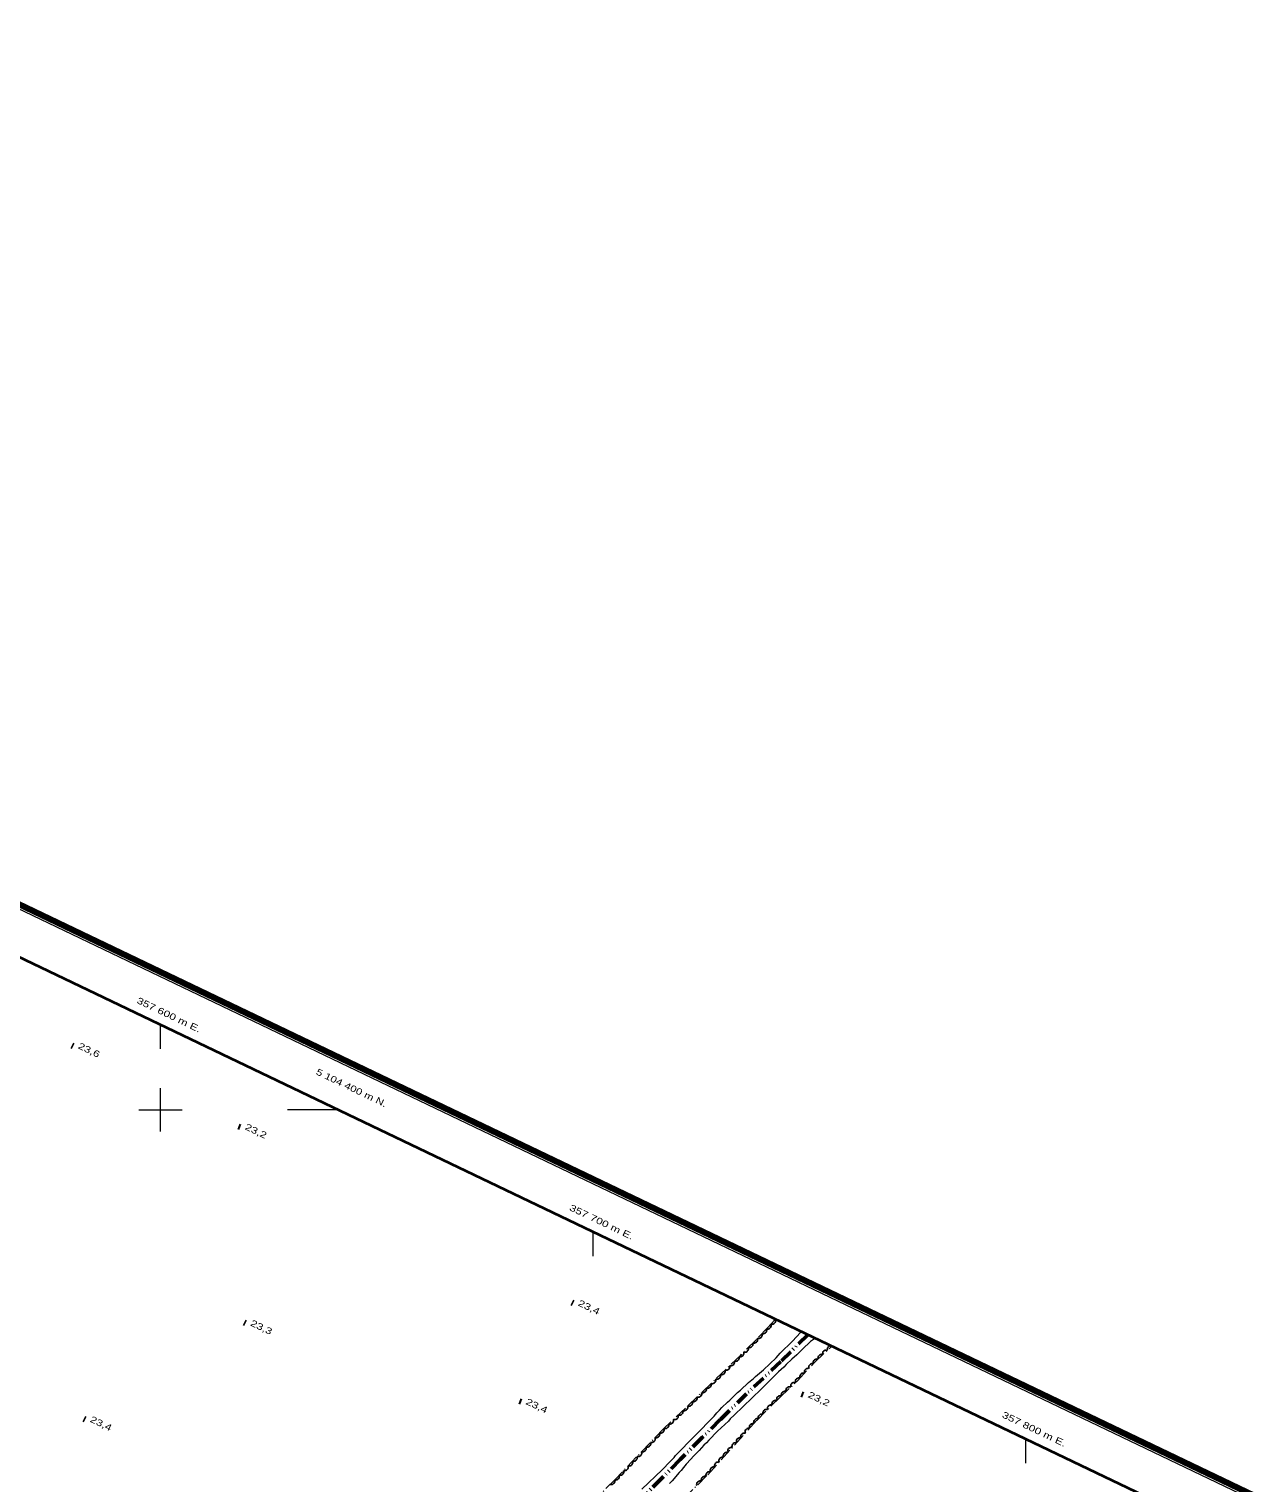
# Model space of a CAD drawing. Extents: x 356765 to 358572, y 5103174 to 5104650.
# Drawn here: x 357569.6 to 357853, y 5104313.8 to 5104649.7 of the extents above; entities that cross this region are included whole.
import ezdxf
from ezdxf.enums import TextEntityAlignment as Align

# ---------------------------------------------------------------- set-up
doc = ezdxf.new("R2010")
doc.units = 0
doc.header["$LTSCALE"] = 0.6
doc.linetypes.add('DASH_DOUBLE_DOT', pattern=[9.2, 5, -1.2, 0.3, -1.2, 0.3, -1.2])
doc.linetypes.add('DOT_DASHED', pattern=[7.7, 5, -1.2, 0.3, -1.2])
for name, color, linetype, lineweight in [('2', 7, 'Continuous', 13), ('3', 7, 'Continuous', 140), ('4', 7, 'Continuous', 90), ('44', 7, 'Continuous', 25), ('60', 7, 'Continuous', 13), ('61', 7, 'Continuous', 13)]:
    doc.layers.add(name, color=color, linetype=linetype, lineweight=lineweight)

msp = doc.modelspace()

# ---------------------------------------------------------------- linework, layer by layer
at = {"layer": '2'}
for points in [[(357751.06, 5104347.04), (357750.94, 5104346.93), (357750.26, 5104346.42), (357748.41, 5104344.7), (357747.08, 5104343.37), (357745.92, 5104342.35), (357744.63, 5104341.1), (357744.1, 5104340.5), (357742.82, 5104339.44), (357738.83, 5104335.47), (357732.59, 5104329.4), (357731.63, 5104328.56), (357731.26, 5104328.07), (357728.77, 5104325.72), (357726.71, 5104323.62), (357726.19, 5104323.03), (357725.58, 5104322.48), (357724.53, 5104321.3), (357723.2, 5104319.97), (357722.59, 5104319.23), (357721.46, 5104318.09), (357720.85, 5104317.35), (357720.36, 5104316.64), (357719.91, 5104316.2), (357718.25, 5104314.28), (357717.61, 5104313.65)], [(357719.06, 5104320.11), (357727.97, 5104329.21), (357728.58, 5104329.95), (357729.23, 5104330.58), (357729.75, 5104331.17), (357731.04, 5104332.42), (357731.6, 5104332.9), (357733.37, 5104334.66), (357734.05, 5104335.17), (357735.94, 5104336.97), (357737.06, 5104337.92), (357737.51, 5104338.37), (357739.35, 5104339.9), (357742.28, 5104342.69), (357743.25, 5104343.73), (357746.07, 5104346.49), (357747.95, 5104348.53)], [(357711.28, 5104312.35), (357715.94, 5104316.83), (357717.8, 5104318.75), (357718.2, 5104319.11), (357718.69, 5104319.63), (357719.06, 5104320.11)]]:
    msp.add_lwpolyline(points, dxfattribs=at)
at = {"layer": '3'}
for p, q in [((357579.47, 5104414.87), (357579.83, 5104414.7)), ((357618.05, 5104396.16), (357618.41, 5104395.99)), ((357695.03, 5104355.45), (357695.39, 5104355.28)), ((357619.31, 5104350.83), (357619.67, 5104350.66)), ((357682.96, 5104332.67), (357683.32, 5104332.5)), ((357748.18, 5104334.27), (357748.54, 5104334.1)), ((357582.24, 5104328.59), (357582.6, 5104328.42))]:
    msp.add_line(p, q, dxfattribs=at)
at = {"layer": '4', "linetype": 'DASH_DOUBLE_DOT', "lineweight": 53}
msp.add_lwpolyline([(357749.59, 5104347.99), (357743.36, 5104341.79), (357735.47, 5104334.37), (357729.39, 5104328.4), (357725.2, 5104324.24), (357720.12, 5104319.2), (357715.96, 5104314.92), (357711.81, 5104310.84)], dxfattribs=at)
at = {"layer": '44', "linetype": 'DOT_DASHED'}
for points in [[(357742.1, 5104351.55), (357740.32, 5104349.58), (357737.58, 5104346.78), (357734.04, 5104343.25), (357721.34, 5104331.06), (357716.36, 5104326.37), (357705.07, 5104314.58), (357698.79, 5104308.26)], [(357737.8, 5104328.21), (357743.12, 5104333.51), (357747.29, 5104337.47), (357751.17, 5104341.6), (357755.1, 5104345.33)], [(357717.62, 5104306.84), (357726.47, 5104315.66), (357737.8, 5104328.21)]]:
    msp.add_lwpolyline(points, dxfattribs=at)
at = {"layer": '44'}
for points in [[(357740.08, 5104349.33), (357740.12, 5104349.13), (357740.1, 5104348.93), (357740.06, 5104348.77), (357739.98, 5104348.61), (357739.86, 5104348.47), (357739.71, 5104348.36), (357739.56, 5104348.28), (357739.39, 5104348.24), (357739.21, 5104348.23), (357739.03, 5104348.26)], [(357741.09, 5104350.44), (357741.14, 5104350.23), (357741.13, 5104350.03), (357741.1, 5104349.87), (357741.02, 5104349.71), (357740.91, 5104349.57), (357740.76, 5104349.45), (357740.62, 5104349.36), (357740.45, 5104349.32), (357740.27, 5104349.3), (357740.09, 5104349.32)], [(357742.1, 5104351.55), (357742.15, 5104351.35), (357742.14, 5104351.14), (357742.11, 5104350.98), (357742.03, 5104350.83), (357741.92, 5104350.68), (357741.77, 5104350.56), (357741.63, 5104350.47), (357741.46, 5104350.43), (357741.27, 5104350.41), (357741.09, 5104350.44)], [(357736.92, 5104346.13), (357736.96, 5104345.92), (357736.94, 5104345.72), (357736.9, 5104345.56), (357736.81, 5104345.41), (357736.69, 5104345.26), (357736.54, 5104345.15), (357736.4, 5104345.07), (357736.22, 5104345.04), (357736.04, 5104345.03), (357735.86, 5104345.07)], [(357737.99, 5104347.18), (357738.02, 5104346.98), (357738, 5104346.78), (357737.96, 5104346.62), (357737.88, 5104346.46), (357737.76, 5104346.32), (357737.6, 5104346.21), (357737.46, 5104346.13), (357737.29, 5104346.1), (357737.1, 5104346.09), (357736.92, 5104346.13)], [(357739.03, 5104348.26), (357739.07, 5104348.06), (357739.05, 5104347.85), (357739.02, 5104347.69), (357738.93, 5104347.54), (357738.81, 5104347.4), (357738.66, 5104347.29), (357738.51, 5104347.2), (357738.34, 5104347.17), (357738.16, 5104347.16), (357737.98, 5104347.19)], [(357754.15, 5104344.43), (357754.12, 5104344.64), (357754.15, 5104344.84), (357754.19, 5104345), (357754.28, 5104345.15), (357754.41, 5104345.29), (357754.56, 5104345.39), (357754.71, 5104345.47), (357754.88, 5104345.5), (357755.07, 5104345.5), (357755.24, 5104345.47)], [(357733.73, 5104342.95), (357733.77, 5104342.75), (357733.74, 5104342.55), (357733.7, 5104342.39), (357733.61, 5104342.24), (357733.49, 5104342.1), (357733.33, 5104341.99), (357733.18, 5104341.91), (357733.01, 5104341.88), (357732.83, 5104341.88), (357732.65, 5104341.91)], [(357734.8, 5104344.01), (357734.84, 5104343.8), (357734.82, 5104343.6), (357734.78, 5104343.44), (357734.69, 5104343.29), (357734.57, 5104343.15), (357734.41, 5104343.04), (357734.27, 5104342.96), (357734.1, 5104342.92), (357733.91, 5104342.91), (357733.74, 5104342.95)], [(357735.86, 5104345.07), (357735.9, 5104344.86), (357735.88, 5104344.66), (357735.84, 5104344.5), (357735.75, 5104344.35), (357735.63, 5104344.21), (357735.48, 5104344.09), (357735.33, 5104344.01), (357735.16, 5104343.98), (357734.98, 5104343.97), (357734.8, 5104344.01)], [(357750.89, 5104341.34), (357750.86, 5104341.54), (357750.88, 5104341.74), (357750.93, 5104341.9), (357751.02, 5104342.05), (357751.14, 5104342.19), (357751.3, 5104342.3), (357751.44, 5104342.37), (357751.62, 5104342.4), (357751.8, 5104342.41), (357751.98, 5104342.37)], [(357751.98, 5104342.37), (357751.94, 5104342.57), (357751.97, 5104342.78), (357752.01, 5104342.93), (357752.11, 5104343.08), (357752.23, 5104343.22), (357752.39, 5104343.33), (357752.53, 5104343.41), (357752.71, 5104343.44), (357752.89, 5104343.44), (357753.07, 5104343.4)], [(357753.07, 5104343.4), (357753.03, 5104343.61), (357753.06, 5104343.81), (357753.1, 5104343.97), (357753.19, 5104344.12), (357753.32, 5104344.26), (357753.48, 5104344.36), (357753.62, 5104344.44), (357753.79, 5104344.47), (357753.98, 5104344.47), (357754.15, 5104344.43)], [(357729.4, 5104338.8), (357729.44, 5104338.59), (357729.41, 5104338.39), (357729.37, 5104338.23), (357729.28, 5104338.08), (357729.16, 5104337.94), (357729, 5104337.83), (357728.85, 5104337.76), (357728.68, 5104337.73), (357728.5, 5104337.72), (357728.32, 5104337.76)], [(357730.48, 5104339.84), (357730.52, 5104339.63), (357730.49, 5104339.43), (357730.45, 5104339.27), (357730.36, 5104339.12), (357730.24, 5104338.98), (357730.08, 5104338.87), (357729.94, 5104338.8), (357729.76, 5104338.76), (357729.58, 5104338.76), (357729.4, 5104338.8)], [(357731.57, 5104340.88), (357731.6, 5104340.67), (357731.58, 5104340.47), (357731.53, 5104340.31), (357731.44, 5104340.16), (357731.32, 5104340.02), (357731.16, 5104339.91), (357731.02, 5104339.83), (357730.85, 5104339.8), (357730.66, 5104339.8), (357730.48, 5104339.84)], [(357732.65, 5104341.91), (357732.68, 5104341.71), (357732.66, 5104341.51), (357732.62, 5104341.35), (357732.53, 5104341.2), (357732.4, 5104341.06), (357732.25, 5104340.95), (357732.1, 5104340.87), (357731.93, 5104340.84), (357731.74, 5104340.84), (357731.57, 5104340.88)], [(357747.83, 5104338.04), (357747.78, 5104338.24), (357747.79, 5104338.45), (357747.83, 5104338.61), (357747.91, 5104338.76), (357748.03, 5104338.91), (357748.18, 5104339.02), (357748.32, 5104339.11), (357748.49, 5104339.15), (357748.67, 5104339.16), (357748.85, 5104339.13)], [(357748.85, 5104339.13), (357748.81, 5104339.34), (357748.82, 5104339.54), (357748.86, 5104339.7), (357748.94, 5104339.86), (357749.05, 5104340), (357749.21, 5104340.12), (357749.35, 5104340.2), (357749.52, 5104340.24), (357749.7, 5104340.25), (357749.88, 5104340.23)], [(357749.88, 5104340.23), (357749.83, 5104340.43), (357749.85, 5104340.63), (357749.88, 5104340.79), (357749.97, 5104340.95), (357750.08, 5104341.09), (357750.23, 5104341.21), (357750.37, 5104341.29), (357750.54, 5104341.34), (357750.73, 5104341.35), (357750.91, 5104341.32)], [(357726.16, 5104335.68), (357726.19, 5104335.48), (357726.17, 5104335.28), (357726.12, 5104335.12), (357726.03, 5104334.97), (357725.91, 5104334.83), (357725.75, 5104334.72), (357725.61, 5104334.64), (357725.44, 5104334.61), (357725.25, 5104334.61), (357725.07, 5104334.64)], [(357727.24, 5104336.72), (357727.27, 5104336.52), (357727.25, 5104336.31), (357727.21, 5104336.15), (357727.11, 5104336), (357726.99, 5104335.86), (357726.83, 5104335.76), (357726.69, 5104335.68), (357726.52, 5104335.65), (357726.33, 5104335.65), (357726.16, 5104335.68)], [(357728.32, 5104337.76), (357728.36, 5104337.55), (357728.33, 5104337.35), (357728.29, 5104337.19), (357728.2, 5104337.04), (357728.08, 5104336.9), (357727.92, 5104336.8), (357727.77, 5104336.72), (357727.6, 5104336.69), (357727.41, 5104336.68), (357727.24, 5104336.72)], [(357744.59, 5104334.91), (357744.56, 5104335.12), (357744.59, 5104335.32), (357744.63, 5104335.48), (357744.72, 5104335.63), (357744.84, 5104335.76), (357745, 5104335.87), (357745.15, 5104335.95), (357745.32, 5104335.98), (357745.51, 5104335.98), (357745.68, 5104335.94)], [(357745.68, 5104335.94), (357745.65, 5104336.15), (357745.67, 5104336.35), (357745.72, 5104336.51), (357745.81, 5104336.66), (357745.93, 5104336.8), (357746.09, 5104336.9), (357746.23, 5104336.98), (357746.41, 5104337.01), (357746.59, 5104337.01), (357746.77, 5104336.98)], [(357746.8, 5104336.95), (357746.75, 5104337.15), (357746.77, 5104337.35), (357746.8, 5104337.51), (357746.88, 5104337.67), (357747, 5104337.81), (357747.15, 5104337.93), (357747.29, 5104338.01), (357747.46, 5104338.06), (357747.65, 5104338.07), (357747.83, 5104338.04)], [(357722.91, 5104332.57), (357722.94, 5104332.36), (357722.92, 5104332.16), (357722.88, 5104332), (357722.79, 5104331.85), (357722.66, 5104331.71), (357722.51, 5104331.6), (357722.36, 5104331.53), (357722.19, 5104331.49), (357722, 5104331.49), (357721.83, 5104331.53)], [(357723.99, 5104333.61), (357724.03, 5104333.4), (357724, 5104333.2), (357723.96, 5104333.04), (357723.87, 5104332.89), (357723.75, 5104332.75), (357723.59, 5104332.64), (357723.44, 5104332.56), (357723.27, 5104332.53), (357723.09, 5104332.53), (357722.91, 5104332.57)], [(357725.07, 5104334.64), (357725.11, 5104334.44), (357725.08, 5104334.24), (357725.04, 5104334.08), (357724.95, 5104333.93), (357724.83, 5104333.79), (357724.67, 5104333.68), (357724.53, 5104333.6), (357724.35, 5104333.57), (357724.17, 5104333.57), (357723.99, 5104333.61)], [(357741.37, 5104331.77), (357741.33, 5104331.97), (357741.35, 5104332.18), (357741.39, 5104332.34), (357741.48, 5104332.49), (357741.6, 5104332.63), (357741.76, 5104332.74), (357741.9, 5104332.82), (357742.07, 5104332.85), (357742.26, 5104332.86), (357742.43, 5104332.83)], [(357742.43, 5104332.83), (357742.4, 5104333.03), (357742.42, 5104333.23), (357742.46, 5104333.4), (357742.55, 5104333.55), (357742.66, 5104333.69), (357742.82, 5104333.8), (357742.96, 5104333.88), (357743.14, 5104333.91), (357743.32, 5104333.92), (357743.5, 5104333.89)], [(357743.51, 5104333.88), (357743.47, 5104334.08), (357743.5, 5104334.28), (357743.54, 5104334.44), (357743.63, 5104334.59), (357743.76, 5104334.73), (357743.92, 5104334.84), (357744.06, 5104334.92), (357744.23, 5104334.95), (357744.42, 5104334.95), (357744.59, 5104334.91)], [(357719.65, 5104329.47), (357719.68, 5104329.26), (357719.65, 5104329.06), (357719.61, 5104328.9), (357719.52, 5104328.75), (357719.39, 5104328.61), (357719.23, 5104328.51), (357719.09, 5104328.43), (357718.92, 5104328.4), (357718.73, 5104328.4), (357718.56, 5104328.44)], [(357720.74, 5104330.49), (357720.77, 5104330.29), (357720.75, 5104330.09), (357720.7, 5104329.93), (357720.61, 5104329.78), (357720.49, 5104329.64), (357720.33, 5104329.53), (357720.18, 5104329.46), (357720.01, 5104329.43), (357719.82, 5104329.43), (357719.65, 5104329.47)], [(357721.83, 5104331.52), (357721.87, 5104331.32), (357721.84, 5104331.12), (357721.79, 5104330.96), (357721.7, 5104330.81), (357721.58, 5104330.67), (357721.42, 5104330.56), (357721.27, 5104330.49), (357721.1, 5104330.46), (357720.92, 5104330.46), (357720.74, 5104330.49)], [(357738.18, 5104328.59), (357738.14, 5104328.8), (357738.17, 5104329), (357738.21, 5104329.16), (357738.29, 5104329.31), (357738.41, 5104329.45), (357738.57, 5104329.56), (357738.71, 5104329.64), (357738.88, 5104329.68), (357739.07, 5104329.69), (357739.25, 5104329.65)], [(357739.25, 5104329.65), (357739.21, 5104329.86), (357739.23, 5104330.06), (357739.27, 5104330.22), (357739.36, 5104330.37), (357739.48, 5104330.51), (357739.63, 5104330.62), (357739.77, 5104330.7), (357739.95, 5104330.74), (357740.13, 5104330.74), (357740.31, 5104330.71)], [(357740.31, 5104330.71), (357740.27, 5104330.92), (357740.29, 5104331.12), (357740.33, 5104331.28), (357740.42, 5104331.43), (357740.54, 5104331.57), (357740.7, 5104331.68), (357740.84, 5104331.76), (357741.01, 5104331.8), (357741.2, 5104331.8), (357741.37, 5104331.77)], [(357716.37, 5104326.38), (357716.42, 5104326.18), (357716.4, 5104325.97), (357716.36, 5104325.81), (357716.28, 5104325.66), (357716.16, 5104325.52), (357716.01, 5104325.4), (357715.87, 5104325.32), (357715.7, 5104325.28), (357715.51, 5104325.27), (357715.33, 5104325.3)], [(357717.46, 5104327.41), (357717.5, 5104327.2), (357717.47, 5104327), (357717.43, 5104326.84), (357717.33, 5104326.69), (357717.21, 5104326.56), (357717.05, 5104326.45), (357716.91, 5104326.37), (357716.73, 5104326.34), (357716.55, 5104326.34), (357716.37, 5104326.38)], [(357718.56, 5104328.44), (357718.59, 5104328.23), (357718.56, 5104328.03), (357718.52, 5104327.87), (357718.43, 5104327.72), (357718.3, 5104327.58), (357718.14, 5104327.48), (357718, 5104327.4), (357717.82, 5104327.37), (357717.64, 5104327.37), (357717.46, 5104327.41)], [(357735.15, 5104325.27), (357735.1, 5104325.48), (357735.11, 5104325.68), (357735.14, 5104325.84), (357735.22, 5104326), (357735.33, 5104326.14), (357735.48, 5104326.26), (357735.62, 5104326.35), (357735.79, 5104326.39), (357735.97, 5104326.41), (357736.15, 5104326.39)], [(357736.15, 5104326.39), (357736.1, 5104326.59), (357736.11, 5104326.79), (357736.14, 5104326.95), (357736.23, 5104327.11), (357736.34, 5104327.26), (357736.49, 5104327.38), (357736.62, 5104327.46), (357736.8, 5104327.51), (357736.98, 5104327.52), (357737.16, 5104327.5)], [(357737.16, 5104327.5), (357737.11, 5104327.7), (357737.12, 5104327.9), (357737.15, 5104328.07), (357737.23, 5104328.22), (357737.34, 5104328.37), (357737.49, 5104328.49), (357737.63, 5104328.58), (357737.8, 5104328.62), (357737.99, 5104328.64), (357738.16, 5104328.61)], [(357712.22, 5104322.05), (357712.27, 5104321.84), (357712.25, 5104321.64), (357712.21, 5104321.48), (357712.13, 5104321.33), (357712.01, 5104321.18), (357711.86, 5104321.07), (357711.72, 5104320.98), (357711.55, 5104320.95), (357711.36, 5104320.93), (357711.18, 5104320.96)], [(357713.26, 5104323.13), (357713.3, 5104322.93), (357713.29, 5104322.72), (357713.25, 5104322.56), (357713.17, 5104322.41), (357713.05, 5104322.27), (357712.9, 5104322.15), (357712.76, 5104322.07), (357712.58, 5104322.03), (357712.4, 5104322.02), (357712.22, 5104322.05)], [(357714.3, 5104324.21), (357714.34, 5104324.01), (357714.32, 5104323.81), (357714.29, 5104323.65), (357714.2, 5104323.49), (357714.09, 5104323.35), (357713.93, 5104323.23), (357713.79, 5104323.15), (357713.62, 5104323.11), (357713.44, 5104323.1), (357713.26, 5104323.13)], [(357715.33, 5104325.3), (357715.38, 5104325.09), (357715.36, 5104324.89), (357715.33, 5104324.73), (357715.24, 5104324.58), (357715.12, 5104324.43), (357714.97, 5104324.32), (357714.83, 5104324.24), (357714.66, 5104324.2), (357714.47, 5104324.18), (357714.3, 5104324.21)], [(357732.13, 5104321.93), (357732.08, 5104322.13), (357732.09, 5104322.34), (357732.12, 5104322.5), (357732.2, 5104322.66), (357732.32, 5104322.8), (357732.47, 5104322.92), (357732.6, 5104323.01), (357732.77, 5104323.05), (357732.96, 5104323.07), (357733.14, 5104323.05)], [(357733.14, 5104323.05), (357733.09, 5104323.25), (357733.1, 5104323.45), (357733.13, 5104323.61), (357733.21, 5104323.77), (357733.32, 5104323.92), (357733.47, 5104324.04), (357733.61, 5104324.12), (357733.78, 5104324.17), (357733.96, 5104324.18), (357734.14, 5104324.16)], [(357734.14, 5104324.16), (357734.09, 5104324.36), (357734.1, 5104324.56), (357734.13, 5104324.73), (357734.21, 5104324.88), (357734.33, 5104325.03), (357734.48, 5104325.15), (357734.61, 5104325.24), (357734.78, 5104325.28), (357734.97, 5104325.3), (357735.15, 5104325.27)], [(357709.11, 5104318.8), (357709.15, 5104318.59), (357709.14, 5104318.39), (357709.1, 5104318.23), (357709.02, 5104318.08), (357708.9, 5104317.93), (357708.75, 5104317.82), (357708.61, 5104317.73), (357708.43, 5104317.7), (357708.25, 5104317.68), (357708.07, 5104317.71)], [(357710.15, 5104319.88), (357710.19, 5104319.68), (357710.17, 5104319.47), (357710.14, 5104319.31), (357710.05, 5104319.16), (357709.94, 5104319.02), (357709.78, 5104318.9), (357709.64, 5104318.82), (357709.47, 5104318.78), (357709.29, 5104318.77), (357709.11, 5104318.8)], [(357711.18, 5104320.96), (357711.23, 5104320.76), (357711.21, 5104320.56), (357711.18, 5104320.4), (357711.09, 5104320.24), (357710.98, 5104320.1), (357710.82, 5104319.98), (357710.68, 5104319.9), (357710.51, 5104319.86), (357710.32, 5104319.85), (357710.15, 5104319.88)], [(357728.11, 5104317.48), (357728.06, 5104317.68), (357728.07, 5104317.88), (357728.1, 5104318.05), (357728.18, 5104318.2), (357728.3, 5104318.35), (357728.45, 5104318.47), (357728.58, 5104318.56), (357728.75, 5104318.6), (357728.94, 5104318.62), (357729.12, 5104318.59)], [(357729.12, 5104318.59), (357729.07, 5104318.79), (357729.08, 5104319), (357729.11, 5104319.16), (357729.19, 5104319.32), (357729.3, 5104319.46), (357729.45, 5104319.58), (357729.59, 5104319.67), (357729.76, 5104319.71), (357729.94, 5104319.73), (357730.12, 5104319.71)], [(357730.12, 5104319.71), (357730.07, 5104319.91), (357730.08, 5104320.11), (357730.11, 5104320.27), (357730.19, 5104320.43), (357730.31, 5104320.58), (357730.46, 5104320.7), (357730.59, 5104320.78), (357730.76, 5104320.83), (357730.95, 5104320.84), (357731.13, 5104320.82)], [(357731.13, 5104320.82), (357731.08, 5104321.02), (357731.09, 5104321.22), (357731.12, 5104321.39), (357731.2, 5104321.54), (357731.31, 5104321.69), (357731.46, 5104321.81), (357731.6, 5104321.9), (357731.77, 5104321.94), (357731.95, 5104321.96), (357732.13, 5104321.93)], [(357706, 5104315.55), (357706.04, 5104315.34), (357706.02, 5104315.14), (357705.99, 5104314.98), (357705.9, 5104314.83), (357705.79, 5104314.68), (357705.63, 5104314.57), (357705.49, 5104314.48), (357705.32, 5104314.45), (357705.14, 5104314.43), (357704.96, 5104314.46)], [(357707.03, 5104316.63), (357707.08, 5104316.43), (357707.06, 5104316.22), (357707.03, 5104316.06), (357706.94, 5104315.91), (357706.83, 5104315.77), (357706.67, 5104315.65), (357706.53, 5104315.57), (357706.36, 5104315.53), (357706.17, 5104315.52), (357706, 5104315.55)], [(357708.07, 5104317.71), (357708.12, 5104317.51), (357708.1, 5104317.31), (357708.06, 5104317.15), (357707.98, 5104316.99), (357707.86, 5104316.85), (357707.71, 5104316.73), (357707.57, 5104316.65), (357707.4, 5104316.61), (357707.21, 5104316.6), (357707.03, 5104316.63)], [(357725.02, 5104314.21), (357724.98, 5104314.42), (357725, 5104314.62), (357725.04, 5104314.78), (357725.13, 5104314.93), (357725.25, 5104315.07), (357725.4, 5104315.18), (357725.55, 5104315.26), (357725.72, 5104315.3), (357725.9, 5104315.31), (357726.08, 5104315.27)], [(357726.1, 5104315.25), (357726.05, 5104315.45), (357726.06, 5104315.66), (357726.09, 5104315.82), (357726.17, 5104315.98), (357726.28, 5104316.12), (357726.44, 5104316.24), (357726.57, 5104316.33), (357726.74, 5104316.37), (357726.93, 5104316.39), (357727.11, 5104316.37)], [(357727.11, 5104316.37), (357727.06, 5104316.57), (357727.07, 5104316.77), (357727.1, 5104316.93), (357727.18, 5104317.09), (357727.29, 5104317.24), (357727.44, 5104317.36), (357727.58, 5104317.44), (357727.75, 5104317.49), (357727.93, 5104317.5), (357728.11, 5104317.48)], [(357704.96, 5104314.47), (357705, 5104314.26), (357704.98, 5104314.06), (357704.94, 5104313.9), (357704.85, 5104313.75), (357704.73, 5104313.6), (357704.58, 5104313.49), (357704.43, 5104313.41), (357704.26, 5104313.38), (357704.08, 5104313.37), (357703.9, 5104313.4)], [(357723.96, 5104313.15), (357723.92, 5104313.36), (357723.94, 5104313.56), (357723.98, 5104313.72), (357724.07, 5104313.87), (357724.18, 5104314.01), (357724.34, 5104314.13), (357724.48, 5104314.21), (357724.66, 5104314.24), (357724.84, 5104314.25), (357725.02, 5104314.21)]]:
    msp.add_lwpolyline(points, dxfattribs=at)
at = {"layer": '60', "lineweight": 158}
msp.add_lwpolyline([(356765.24, 5103856.84), (358192.2, 5103173.84), (358571.69, 5103966.7), (357144.73, 5104649.7)], close=True, dxfattribs=at)
at = {"layer": '60'}
msp.add_lwpolyline([(356766.57, 5103857.31), (358191.72, 5103175.17), (358570.35, 5103966.23), (357145.2, 5104648.37)], close=True, dxfattribs=at)
at = {"layer": '60', "lineweight": 35}
msp.add_lwpolyline([(356779.89, 5103862.01), (357952.48, 5103300.77), (358322.47, 5104073.79), (357149.88, 5104635.03)], close=True, dxfattribs=at)
at = {"layer": '61'}
for p, q in [((357600, 5104414.04), (357600, 5104419.59)), ((357600, 5104395), (357600, 5104405)), ((357595, 5104400), (357605, 5104400)), ((357640.92, 5104400), (357629.34, 5104400)), ((357700, 5104366.18), (357700, 5104371.72)), ((357800, 5104318.32), (357800, 5104323.86))]:
    msp.add_line(p, q, dxfattribs=at)

# ---------------------------------------------------------------- texts
at = {"layer": '3', "width": 1.35}
for s, p in [('23,6   ', (357580.77, 5104414.24)), ('23,2   ', (357619.35, 5104395.53)), ('23,4   ', (357696.33, 5104354.82)), ('23,3   ', (357620.61, 5104350.2)), ('23,4   ', (357684.26, 5104332.04)), ('23,2   ', (357749.48, 5104333.63)), ('23,4   ', (357583.54, 5104327.96))]:
    msp.add_text(s, height=1.5, rotation=334.619, dxfattribs=at).set_placement(p)
at = {"layer": '61'}
for s, width, p in [(' 357 600 m E.', 1.35, (357601.2712, 5104421.4125)), (' 5 104 400 m N.', 1.3, (357643.4862, 5104404.5432)), (' 357 700 m E.', 1.35, (357701.2712, 5104373.546)), (' 357 800 m E.', 1.35, (357801.2712, 5104325.6825))]:
    msp.add_text(s, height=1.5, rotation=334.42, dxfattribs=dict(at, width=width)).set_placement(p, align=Align.CENTER)

doc.saveas('drawing.dxf')
